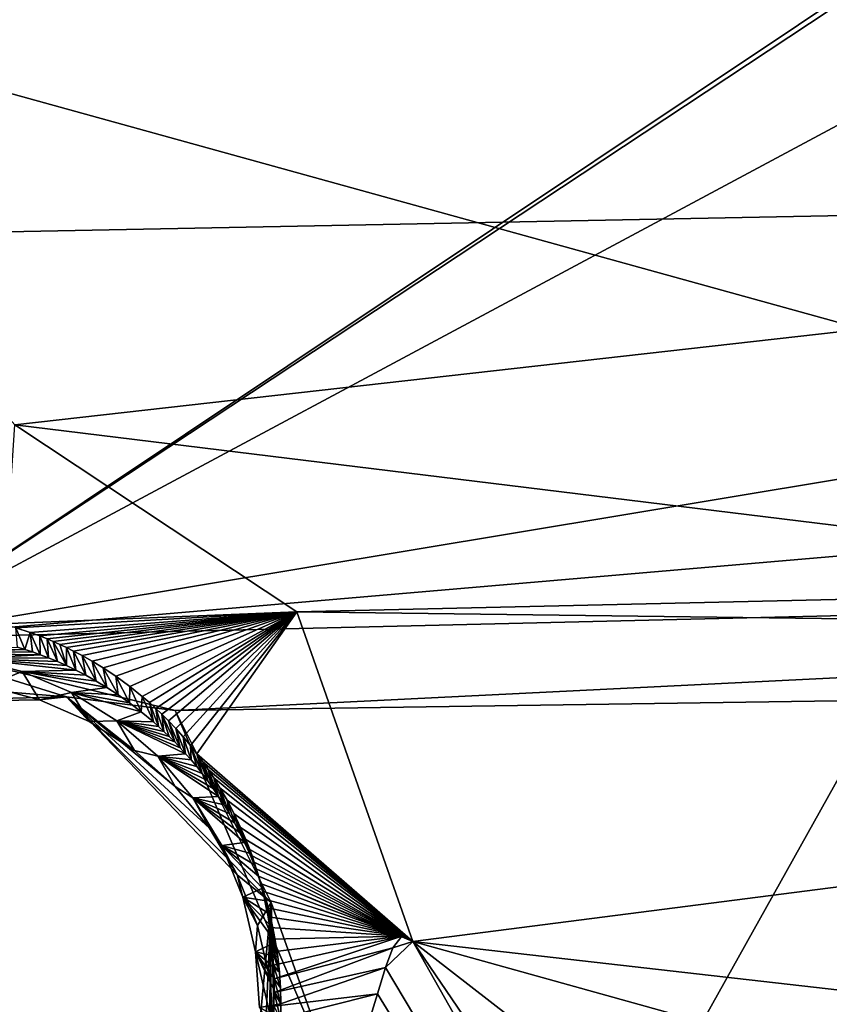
# Model space of a CAD drawing. Header units: millimetres. Extents: x -147 to 294, y -82 to 275.
# Tile 568 of 609: x 264.54 to 268.91, y 227.22 to 232.54. Entities that reach past the tile are written whole.
import ezdxf

# ---------------------------------------------------------------- set-up
doc = ezdxf.new("R2010")
doc.units = ezdxf.units.MM
doc.header["$LTSCALE"] = 67.506716
for name, color, linetype in [('1594', 7, 'CONTINUOUS'), ('2099', 7, 'CONTINUOUS'), ('2172', 7, 'CONTINUOUS'), ('2680', 7, 'CONTINUOUS'), ('2683', 7, 'CONTINUOUS'), ('2684', 7, 'CONTINUOUS'), ('2687', 7, 'CONTINUOUS'), ('2688', 7, 'CONTINUOUS'), ('556', 7, 'CONTINUOUS'), ('871', 7, 'CONTINUOUS')]:
    doc.layers.add(name, color=color, linetype=linetype)

msp = doc.modelspace()

# ---------------------------------------------------------------- linework, layer by layer
at = {"layer": '1594', "linetype": 'CONTINUOUS'}
for points in [[(266.6581, 227.5591, -14.8473), (270.946, 219.9744, -17.4406), (266.511, 227.4191, -14.8198), (266.6581, 227.5591, -14.8473)], [(266.55, 227.5243, -14.8182), (266.6581, 227.5591, -14.8473), (266.511, 227.4191, -14.8198), (266.55, 227.5243, -14.8182)], [(266.5983, 227.5887, -14.8248), (266.6581, 227.5591, -14.8473), (266.55, 227.5243, -14.8182), (266.5983, 227.5887, -14.8248)], [(266.511, 227.4191, -14.8198), (270.946, 219.9744, -17.4406), (266.4676, 227.2768, -14.825), (266.511, 227.4191, -14.8198)], [(266.4676, 227.2768, -14.825), (270.946, 219.9744, -17.4406), (266.4101, 227.0898, -14.8317), (266.4676, 227.2768, -14.825)]]:
    msp.add_3dface(points, dxfattribs=at)
at = {"layer": '2099', "linetype": 'CONTINUOUS'}
for points in [[(269.0867, 230.8648, -14.9556), (262.4185, 232.7108, -13.0145), (269.0603, 233.9639, -14.4822), (269.0867, 230.8648, -14.9556)], [(264.5095, 230.3481, -13.8589), (262.4185, 232.7108, -13.0145), (269.0867, 230.8648, -14.9556), (264.5095, 230.3481, -13.8589)], [(271.6893, 229.4693, -15.8992), (264.5095, 230.3481, -13.8589), (269.0867, 230.8648, -14.9556), (271.6893, 229.4693, -15.8992)], [(266.0329, 229.3392, -14.3967), (264.5095, 230.3481, -13.8589), (271.6893, 229.4693, -15.8992), (266.0329, 229.3392, -14.3967)], [(279.2029, 229.1708, -18.2384), (266.0329, 229.3392, -14.3967), (271.6893, 229.4693, -15.8992), (279.2029, 229.1708, -18.2384)], [(266.6581, 227.5591, -14.8473), (266.0329, 229.3392, -14.3967), (279.2029, 229.1708, -18.2384), (266.6581, 227.5591, -14.8473)], [(279.1771, 226.1317, -18.7855), (266.6581, 227.5591, -14.8473), (279.2029, 229.1708, -18.2384), (279.1771, 226.1317, -18.7855)], [(270.946, 219.9744, -17.4406), (266.6581, 227.5591, -14.8473), (271.2531, 220.8019, -17.3611), (270.946, 219.9744, -17.4406)], [(266.6581, 227.5591, -14.8473), (279.1771, 226.1317, -18.7855), (274.033, 225.5066, -17.2781), (266.6581, 227.5591, -14.8473)], [(266.6581, 227.5591, -14.8473), (274.033, 225.5066, -17.2781), (271.3782, 223.8974, -16.7932), (266.6581, 227.5591, -14.8473)], [(271.2531, 220.8019, -17.3611), (266.6581, 227.5591, -14.8473), (271.3782, 223.8974, -16.7932), (271.2531, 220.8019, -17.3611)]]:
    msp.add_3dface(points, dxfattribs=at)
at = {"layer": '2172', "linetype": 'CONTINUOUS'}
for points in [[(263.6109, 237.9574, -10.2246), (263.7775, 229.1957, -11.4653), (271.496, 234.3504, -12.6737), (263.6109, 237.9574, -10.2246)], [(271.496, 234.3504, -12.6737), (263.7775, 229.1957, -11.4653), (270.4717, 233.6233, -12.5036), (271.496, 234.3504, -12.6737)], [(270.4717, 233.6233, -12.5036), (263.7775, 229.1957, -11.4653), (269.9327, 232.4917, -12.5269), (270.4717, 233.6233, -12.5036)], [(269.9327, 232.4917, -12.5269), (263.7775, 229.1957, -11.4653), (270.6666, 230.3397, -13.0564), (269.9327, 232.4917, -12.5269)], [(263.7775, 229.1957, -11.4653), (272.8787, 229.9782, -13.7336), (270.6666, 230.3397, -13.0564), (263.7775, 229.1957, -11.4653)], [(263.7775, 229.1957, -11.4653), (282.0496, 229.6309, -16.6397), (272.8787, 229.9782, -13.7336), (263.7775, 229.1957, -11.4653)], [(263.7775, 229.1957, -11.4653), (265.3748, 228.8058, -11.9162), (282.0496, 229.6309, -16.6397), (263.7775, 229.1957, -11.4653)], [(282.0496, 229.6309, -16.6397), (265.3748, 228.8058, -11.9162), (280.9019, 229.0327, -16.3648), (282.0496, 229.6309, -16.6397)], [(265.3748, 228.8058, -11.9162), (266.2647, 226.7311, -12.4786), (280.9019, 229.0327, -16.3648), (265.3748, 228.8058, -11.9162)], [(280.9019, 229.0327, -16.3648), (266.2647, 226.7311, -12.4786), (280.2173, 228.0007, -16.325), (280.9019, 229.0327, -16.3648)], [(266.2647, 226.7311, -12.4786), (265.7912, 225.55, -12.5596), (280.2173, 228.0007, -16.325), (266.2647, 226.7311, -12.4786)], [(280.2173, 228.0007, -16.325), (265.7912, 225.55, -12.5596), (280.5661, 225.8034, -16.8461), (280.2173, 228.0007, -16.325)]]:
    msp.add_3dface(points, dxfattribs=at)
at = {"layer": '2680', "linetype": 'CONTINUOUS'}
for points in [[(263.7775, 229.1957, -11.4653), (263.137, 229.0156, -11.3405), (264.7884, 228.8801, -11.8592), (263.7775, 229.1957, -11.4653)], [(265.3748, 228.8058, -11.9162), (263.7775, 229.1957, -11.4653), (264.7884, 228.8801, -11.8592), (265.3748, 228.8058, -11.9162)], [(264.7884, 228.8801, -11.8592), (263.137, 229.0156, -11.3405), (263.1934, 228.8401, -11.468), (264.7884, 228.8801, -11.8592)], [(264.644, 228.8644, -12.0715), (263.1934, 228.8401, -11.468), (264.3587, 228.9389, -11.9852), (264.644, 228.8644, -12.0715)], [(264.7884, 228.8801, -11.8592), (263.1934, 228.8401, -11.468), (264.644, 228.8644, -12.0715), (264.7884, 228.8801, -11.8592)], [(264.9112, 228.7477, -12.1597), (264.7884, 228.8801, -11.8592), (264.644, 228.8644, -12.0715), (264.9112, 228.7477, -12.1597)], [(265.8941, 227.77, -12.3202), (265.3748, 228.8058, -11.9162), (264.7884, 228.8801, -11.8592), (265.8941, 227.77, -12.3202)], [(265.8941, 227.77, -12.3202), (264.7884, 228.8801, -11.8592), (265.7102, 227.9195, -12.4991), (265.8941, 227.77, -12.3202)], [(265.7102, 227.9195, -12.4991), (264.7884, 228.8801, -11.8592), (265.5612, 228.1718, -12.4204), (265.7102, 227.9195, -12.4991)], [(265.5612, 228.1718, -12.4204), (264.7884, 228.8801, -11.8592), (265.3756, 228.3969, -12.3364), (265.5612, 228.1718, -12.4204)], [(265.3756, 228.3969, -12.3364), (264.7884, 228.8801, -11.8592), (265.1567, 228.5908, -12.2486), (265.3756, 228.3969, -12.3364)], [(265.1567, 228.5908, -12.2486), (264.7884, 228.8801, -11.8592), (264.9112, 228.7477, -12.1597), (265.1567, 228.5908, -12.2486)], [(266.2647, 226.7311, -12.4786), (265.3748, 228.8058, -11.9162), (265.8941, 227.77, -12.3202), (266.2647, 226.7311, -12.4786)], [(265.8197, 227.6461, -12.5708), (265.8941, 227.77, -12.3202), (265.7102, 227.9195, -12.4991), (265.8197, 227.6461, -12.5708)], [(265.8726, 226.1521, -12.5724), (265.8941, 227.77, -12.3202), (265.7506, 226.2421, -12.7721), (265.8726, 226.1521, -12.5724)], [(265.7506, 226.2421, -12.7721), (265.8941, 227.77, -12.3202), (265.8372, 226.4965, -12.7553), (265.7506, 226.2421, -12.7721)], [(265.887, 227.3577, -12.6337), (265.8941, 227.77, -12.3202), (265.8197, 227.6461, -12.5708), (265.887, 227.3577, -12.6337)], [(265.8372, 226.4965, -12.7553), (265.8941, 227.77, -12.3202), (265.891, 226.7581, -12.7286), (265.8372, 226.4965, -12.7553)], [(265.8726, 226.1521, -12.5724), (266.2647, 226.7311, -12.4786), (265.8941, 227.77, -12.3202), (265.8726, 226.1521, -12.5724)], [(265.911, 227.0595, -12.6868), (265.8941, 227.77, -12.3202), (265.887, 227.3577, -12.6337), (265.911, 227.0595, -12.6868)], [(265.891, 226.7581, -12.7286), (265.8941, 227.77, -12.3202), (265.911, 227.0595, -12.6868), (265.891, 226.7581, -12.7286)]]:
    msp.add_3dface(points, dxfattribs=at)
at = {"layer": '2683', "linetype": 'CONTINUOUS'}
for points in [[(264.5492, 229.0165, -12.7211), (264.3587, 228.9389, -11.9852), (264.2665, 229.0878, -12.6408), (264.5492, 229.0165, -12.7211)], [(264.644, 228.8644, -12.0715), (264.3587, 228.9389, -11.9852), (264.5492, 229.0165, -12.7211), (264.644, 228.8644, -12.0715)], [(264.8155, 228.9035, -12.8045), (264.644, 228.8644, -12.0715), (264.5492, 229.0165, -12.7211), (264.8155, 228.9035, -12.8045)], [(264.9112, 228.7477, -12.1597), (264.644, 228.8644, -12.0715), (264.8155, 228.9035, -12.8045), (264.9112, 228.7477, -12.1597)], [(265.061, 228.7507, -12.8895), (264.9112, 228.7477, -12.1597), (264.8155, 228.9035, -12.8045), (265.061, 228.7507, -12.8895)], [(265.1567, 228.5908, -12.2486), (264.9112, 228.7477, -12.1597), (265.061, 228.7507, -12.8895), (265.1567, 228.5908, -12.2486)], [(265.2814, 228.5606, -12.9746), (265.1567, 228.5908, -12.2486), (265.061, 228.7507, -12.8895), (265.2814, 228.5606, -12.9746)], [(265.3756, 228.3969, -12.3364), (265.1567, 228.5908, -12.2486), (265.2814, 228.5606, -12.9746), (265.3756, 228.3969, -12.3364)], [(265.4719, 228.3351, -13.0585), (265.3756, 228.3969, -12.3364), (265.2814, 228.5606, -12.9746), (265.4719, 228.3351, -13.0585)], [(265.5612, 228.1718, -12.4204), (265.3756, 228.3969, -12.3364), (265.4719, 228.3351, -13.0585), (265.5612, 228.1718, -12.4204)], [(265.6272, 228.0772, -13.1392), (265.5612, 228.1718, -12.4204), (265.4719, 228.3351, -13.0585), (265.6272, 228.0772, -13.1392)], [(265.7102, 227.9195, -12.4991), (265.5612, 228.1718, -12.4204), (265.6272, 228.0772, -13.1392), (265.7102, 227.9195, -12.4991)], [(265.7401, 227.7978, -13.2133), (265.7102, 227.9195, -12.4991), (265.6272, 228.0772, -13.1392), (265.7401, 227.7978, -13.2133)], [(265.8197, 227.6461, -12.5708), (265.7102, 227.9195, -12.4991), (265.7401, 227.7978, -13.2133), (265.8197, 227.6461, -12.5708)], [(265.8085, 227.5035, -13.279), (265.8197, 227.6461, -12.5708), (265.7401, 227.7978, -13.2133), (265.8085, 227.5035, -13.279)], [(265.887, 227.3577, -12.6337), (265.8197, 227.6461, -12.5708), (265.8085, 227.5035, -13.279), (265.887, 227.3577, -12.6337)], [(265.911, 227.0595, -12.6868), (265.887, 227.3577, -12.6337), (265.8085, 227.5035, -13.279), (265.911, 227.0595, -12.6868)], [(265.8313, 227.2026, -13.3347), (265.911, 227.0595, -12.6868), (265.8085, 227.5035, -13.279), (265.8313, 227.2026, -13.3347)]]:
    msp.add_3dface(points, dxfattribs=at)
at = {"layer": '2684', "linetype": 'CONTINUOUS'}
for points in [[(264.5635, 229.1361, -12.7059), (263.233, 229.1128, -12.3877), (264.5238, 229.1484, -12.6942), (264.5635, 229.1361, -12.7059)], [(263.9742, 229.1161, -12.5654), (263.233, 229.1128, -12.3877), (264.5635, 229.1361, -12.7059), (263.9742, 229.1161, -12.5654)], [(264.6048, 229.1224, -12.7182), (263.9742, 229.1161, -12.5654), (264.5635, 229.1361, -12.7059), (264.6048, 229.1224, -12.7182)], [(264.6479, 229.107, -12.7312), (263.9742, 229.1161, -12.5654), (264.6048, 229.1224, -12.7182), (264.6479, 229.107, -12.7312)], [(264.2665, 229.0878, -12.6408), (263.9742, 229.1161, -12.5654), (264.6479, 229.107, -12.7312), (264.2665, 229.0878, -12.6408)], [(264.6928, 229.0898, -12.7449), (264.2665, 229.0878, -12.6408), (264.6479, 229.107, -12.7312), (264.6928, 229.0898, -12.7449)], [(264.7397, 229.0704, -12.7595), (264.2665, 229.0878, -12.6408), (264.6928, 229.0898, -12.7449), (264.7397, 229.0704, -12.7595)], [(264.5492, 229.0165, -12.7211), (264.2665, 229.0878, -12.6408), (264.84, 229.0241, -12.7915), (264.5492, 229.0165, -12.7211)], [(264.84, 229.0241, -12.7915), (264.2665, 229.0878, -12.6408), (264.7887, 229.0486, -12.775), (264.84, 229.0241, -12.7915)], [(264.7887, 229.0486, -12.775), (264.2665, 229.0878, -12.6408), (264.7397, 229.0704, -12.7595), (264.7887, 229.0486, -12.775)], [(264.8935, 228.9965, -12.8091), (264.5492, 229.0165, -12.7211), (264.84, 229.0241, -12.7915), (264.8935, 228.9965, -12.8091)], [(264.8155, 228.9035, -12.8045), (264.5492, 229.0165, -12.7211), (265.0072, 228.9308, -12.8476), (264.8155, 228.9035, -12.8045)], [(265.0072, 228.9308, -12.8476), (264.5492, 229.0165, -12.7211), (264.9492, 228.9656, -12.8277), (265.0072, 228.9308, -12.8476)], [(264.9492, 228.9656, -12.8277), (264.5492, 229.0165, -12.7211), (264.8935, 228.9965, -12.8091), (264.9492, 228.9656, -12.8277)], [(265.0672, 228.8918, -12.8686), (264.8155, 228.9035, -12.8045), (265.0072, 228.9308, -12.8476), (265.0672, 228.8918, -12.8686)], [(265.061, 228.7507, -12.8895), (264.8155, 228.9035, -12.8045), (265.1929, 228.7994, -12.9145), (265.061, 228.7507, -12.8895)], [(265.1929, 228.7994, -12.9145), (264.8155, 228.9035, -12.8045), (265.1292, 228.8482, -12.8909), (265.1929, 228.7994, -12.9145)], [(265.1292, 228.8482, -12.8909), (264.8155, 228.9035, -12.8045), (265.0672, 228.8918, -12.8686), (265.1292, 228.8482, -12.8909)], [(265.2583, 228.745, -12.9395), (265.061, 228.7507, -12.8895), (265.1929, 228.7994, -12.9145), (265.2583, 228.745, -12.9395)], [(265.2814, 228.5606, -12.9746), (265.061, 228.7507, -12.8895), (265.4322, 228.5733, -13.0103), (265.2814, 228.5606, -12.9746)], [(265.4322, 228.5733, -13.0103), (265.061, 228.7507, -12.8895), (265.4026, 228.6056, -12.9977), (265.4322, 228.5733, -13.0103)], [(265.4026, 228.6056, -12.9977), (265.061, 228.7507, -12.8895), (265.3733, 228.6364, -12.9855), (265.4026, 228.6056, -12.9977)], [(265.3733, 228.6364, -12.9855), (265.061, 228.7507, -12.8895), (265.3441, 228.6656, -12.9735), (265.3733, 228.6364, -12.9855)], [(265.3441, 228.6656, -12.9735), (265.061, 228.7507, -12.8895), (265.3152, 228.6933, -12.9619), (265.3441, 228.6656, -12.9735)], [(265.3152, 228.6933, -12.9619), (265.061, 228.7507, -12.8895), (265.2866, 228.7197, -12.9505), (265.3152, 228.6933, -12.9619)], [(265.2866, 228.7197, -12.9505), (265.061, 228.7507, -12.8895), (265.2583, 228.745, -12.9395), (265.2866, 228.7197, -12.9505)], [(265.462, 228.5395, -13.0232), (265.2814, 228.5606, -12.9746), (265.4322, 228.5733, -13.0103), (265.462, 228.5395, -13.0232)], [(265.4719, 228.3351, -13.0585), (265.2814, 228.5606, -12.9746), (265.6103, 228.3427, -13.092), (265.4719, 228.3351, -13.0585)], [(265.6103, 228.3427, -13.092), (265.2814, 228.5606, -12.9746), (265.581, 228.3859, -13.0777), (265.6103, 228.3427, -13.092)], [(265.581, 228.3859, -13.0777), (265.2814, 228.5606, -12.9746), (265.5513, 228.4271, -13.0636), (265.581, 228.3859, -13.0777)], [(265.5513, 228.4271, -13.0636), (265.2814, 228.5606, -12.9746), (265.5215, 228.4663, -13.0498), (265.5513, 228.4271, -13.0636)], [(265.5215, 228.4663, -13.0498), (265.2814, 228.5606, -12.9746), (265.4918, 228.5038, -13.0364), (265.5215, 228.4663, -13.0498)], [(265.4918, 228.5038, -13.0364), (265.2814, 228.5606, -12.9746), (265.462, 228.5395, -13.0232), (265.4918, 228.5038, -13.0364)], [(265.6393, 228.2973, -13.1067), (265.4719, 228.3351, -13.0585), (265.6103, 228.3427, -13.092), (265.6393, 228.2973, -13.1067)], [(265.6272, 228.0772, -13.1392), (265.4719, 228.3351, -13.0585), (265.7505, 228.093, -13.1678), (265.6272, 228.0772, -13.1392)], [(265.7505, 228.093, -13.1678), (265.4719, 228.3351, -13.0585), (265.7237, 228.1479, -13.1521), (265.7505, 228.093, -13.1678)], [(265.7237, 228.1479, -13.1521), (265.4719, 228.3351, -13.0585), (265.6963, 228.2002, -13.1367), (265.7237, 228.1479, -13.1521)], [(265.6963, 228.2002, -13.1367), (265.4719, 228.3351, -13.0585), (265.668, 228.2499, -13.1216), (265.6963, 228.2002, -13.1367)], [(265.668, 228.2499, -13.1216), (265.4719, 228.3351, -13.0585), (265.6393, 228.2973, -13.1067), (265.668, 228.2499, -13.1216)], [(265.7766, 228.0355, -13.1837), (265.6272, 228.0772, -13.1392), (265.7505, 228.093, -13.1678), (265.7766, 228.0355, -13.1837)], [(265.7401, 227.7978, -13.2133), (265.6272, 228.0772, -13.1392), (265.8473, 227.8469, -13.2324), (265.7401, 227.7978, -13.2133)], [(265.8473, 227.8469, -13.2324), (265.6272, 228.0772, -13.1392), (265.8252, 227.9126, -13.2161), (265.8473, 227.8469, -13.2324)], [(265.8252, 227.9126, -13.2161), (265.6272, 228.0772, -13.1392), (265.8017, 227.9755, -13.1999), (265.8252, 227.9126, -13.2161)], [(265.8017, 227.9755, -13.1999), (265.6272, 228.0772, -13.1392), (265.7766, 228.0355, -13.1837), (265.8017, 227.9755, -13.1999)], [(265.8682, 227.7784, -13.2489), (265.7401, 227.7978, -13.2133), (265.8473, 227.8469, -13.2324), (265.8682, 227.7784, -13.2489)], [(265.8085, 227.5035, -13.279), (265.7401, 227.7978, -13.2133), (265.9176, 227.5558, -13.2981), (265.8085, 227.5035, -13.279)], [(265.9176, 227.5558, -13.2981), (265.7401, 227.7978, -13.2133), (265.9034, 227.6331, -13.2817), (265.9176, 227.5558, -13.2981)], [(265.9034, 227.6331, -13.2817), (265.7401, 227.7978, -13.2133), (265.8871, 227.7072, -13.2654), (265.9034, 227.6331, -13.2817)], [(265.8871, 227.7072, -13.2654), (265.7401, 227.7978, -13.2133), (265.8682, 227.7784, -13.2489), (265.8871, 227.7072, -13.2654)], [(265.9295, 227.4757, -13.3143), (265.8085, 227.5035, -13.279), (265.9176, 227.5558, -13.2981), (265.9295, 227.4757, -13.3143)], [(265.8313, 227.2026, -13.3347), (265.8085, 227.5035, -13.279), (265.9462, 227.2235, -13.3604), (265.8313, 227.2026, -13.3347)], [(265.9462, 227.2235, -13.3604), (265.8085, 227.5035, -13.279), (265.9439, 227.3096, -13.3455), (265.9462, 227.2235, -13.3604)], [(265.9439, 227.3096, -13.3455), (265.8085, 227.5035, -13.279), (265.9385, 227.3934, -13.3302), (265.9439, 227.3096, -13.3455)], [(265.9385, 227.3934, -13.3302), (265.8085, 227.5035, -13.279), (265.9295, 227.4757, -13.3143), (265.9385, 227.3934, -13.3302)], [(265.9452, 227.1356, -13.3749), (265.8313, 227.2026, -13.3347), (265.9462, 227.2235, -13.3604), (265.9452, 227.1356, -13.3749)]]:
    msp.add_3dface(points, dxfattribs=at)
at = {"layer": '2687', "linetype": 'CONTINUOUS'}
for points in [[(264.5095, 230.3481, -13.8589), (266.0329, 229.3392, -14.3967), (264.4402, 229.2745, -13.1147), (264.5095, 230.3481, -13.8589)], [(264.4402, 229.2745, -13.1147), (266.0329, 229.3392, -14.3967), (264.5152, 229.2532, -13.1403), (264.4402, 229.2745, -13.1147)], [(264.5152, 229.2532, -13.1403), (266.0329, 229.3392, -14.3967), (264.5938, 229.2274, -13.1676), (264.5152, 229.2532, -13.1403)], [(264.5938, 229.2274, -13.1676), (266.0329, 229.3392, -14.3967), (264.645, 229.2086, -13.1858), (264.5938, 229.2274, -13.1676)], [(264.645, 229.2086, -13.1858), (266.0329, 229.3392, -14.3967), (264.684, 229.1931, -13.1997), (264.645, 229.2086, -13.1858)], [(264.684, 229.1931, -13.1997), (266.0329, 229.3392, -14.3967), (264.7174, 229.1791, -13.2117), (264.684, 229.1931, -13.1997)], [(264.7174, 229.1791, -13.2117), (266.0329, 229.3392, -14.3967), (264.753, 229.1633, -13.2247), (264.7174, 229.1791, -13.2117)], [(264.753, 229.1633, -13.2247), (266.0329, 229.3392, -14.3967), (264.7887, 229.1466, -13.2378), (264.753, 229.1633, -13.2247)], [(264.7887, 229.1466, -13.2378), (266.0329, 229.3392, -14.3967), (264.8276, 229.1274, -13.2522), (264.7887, 229.1466, -13.2378)], [(264.8276, 229.1274, -13.2522), (266.0329, 229.3392, -14.3967), (264.8745, 229.1028, -13.2698), (264.8276, 229.1274, -13.2522)], [(264.8745, 229.1028, -13.2698), (266.0329, 229.3392, -14.3967), (264.9276, 229.0729, -13.2901), (264.8745, 229.1028, -13.2698)], [(264.9276, 229.0729, -13.2901), (266.0329, 229.3392, -14.3967), (264.9868, 229.0369, -13.3131), (264.9276, 229.0729, -13.2901)], [(264.9868, 229.0369, -13.3131), (266.0329, 229.3392, -14.3967), (265.0551, 228.9916, -13.3399), (264.9868, 229.0369, -13.3131)], [(265.0551, 228.9916, -13.3399), (266.0329, 229.3392, -14.3967), (265.1301, 228.9368, -13.3702), (265.0551, 228.9916, -13.3399)], [(265.1301, 228.9368, -13.3702), (266.0329, 229.3392, -14.3967), (265.1979, 228.8823, -13.3984), (265.1301, 228.9368, -13.3702)], [(265.1979, 228.8823, -13.3984), (266.0329, 229.3392, -14.3967), (265.2366, 228.8488, -13.4149), (265.1979, 228.8823, -13.3984)], [(265.2366, 228.8488, -13.4149), (266.0329, 229.3392, -14.3967), (265.2708, 228.8177, -13.4296), (265.2366, 228.8488, -13.4149)], [(265.2708, 228.8177, -13.4296), (266.0329, 229.3392, -14.3967), (265.304, 228.7861, -13.444), (265.2708, 228.8177, -13.4296)], [(265.304, 228.7861, -13.444), (266.0329, 229.3392, -14.3967), (265.3396, 228.7504, -13.4597), (265.304, 228.7861, -13.444)], [(265.3396, 228.7504, -13.4597), (266.0329, 229.3392, -14.3967), (265.3786, 228.7091, -13.4771), (265.3396, 228.7504, -13.4597)], [(265.3786, 228.7091, -13.4771), (266.0329, 229.3392, -14.3967), (265.4186, 228.6641, -13.4953), (265.3786, 228.7091, -13.4771)], [(265.4186, 228.6641, -13.4953), (266.0329, 229.3392, -14.3967), (265.4576, 228.6175, -13.5133), (265.4186, 228.6641, -13.4953)], [(265.4576, 228.6175, -13.5133), (266.0329, 229.3392, -14.3967), (265.4935, 228.5718, -13.5304), (265.4576, 228.6175, -13.5133)], [(266.0329, 229.3392, -14.3967), (266.6581, 227.5591, -14.8473), (265.4935, 228.5718, -13.5304), (266.0329, 229.3392, -14.3967)], [(265.4935, 228.5718, -13.5304), (266.6581, 227.5591, -14.8473), (265.5249, 228.5295, -13.5458), (265.4935, 228.5718, -13.5304)], [(265.5249, 228.5295, -13.5458), (266.6581, 227.5591, -14.8473), (265.5541, 228.488, -13.5604), (265.5249, 228.5295, -13.5458)], [(265.5541, 228.488, -13.5604), (266.6581, 227.5591, -14.8473), (265.5841, 228.4429, -13.5756), (265.5541, 228.488, -13.5604)], [(265.5841, 228.4429, -13.5756), (266.6581, 227.5591, -14.8473), (265.6175, 228.3891, -13.593), (265.5841, 228.4429, -13.5756)], [(265.6175, 228.3891, -13.593), (266.6581, 227.5591, -14.8473), (265.6556, 228.3227, -13.6135), (265.6175, 228.3891, -13.593)], [(265.6556, 228.3227, -13.6135), (266.6581, 227.5591, -14.8473), (265.6942, 228.2488, -13.6352), (265.6556, 228.3227, -13.6135)], [(265.6942, 228.2488, -13.6352), (266.6581, 227.5591, -14.8473), (265.729, 228.1751, -13.6558), (265.6942, 228.2488, -13.6352)], [(265.729, 228.1751, -13.6558), (266.6581, 227.5591, -14.8473), (265.7567, 228.11, -13.6732), (265.729, 228.1751, -13.6558)], [(265.7567, 228.11, -13.6732), (266.6581, 227.5591, -14.8473), (265.778, 228.0552, -13.6873), (265.7567, 228.11, -13.6732)], [(265.778, 228.0552, -13.6873), (266.6581, 227.5591, -14.8473), (265.7904, 228.021, -13.6958), (265.778, 228.0552, -13.6873)], [(265.7904, 228.021, -13.6958), (266.6581, 227.5591, -14.8473), (265.8021, 227.9871, -13.704), (265.7904, 228.021, -13.6958)], [(265.8021, 227.9871, -13.704), (266.6581, 227.5591, -14.8473), (265.8136, 227.9516, -13.7123), (265.8021, 227.9871, -13.704)], [(265.8136, 227.9516, -13.7123), (266.6581, 227.5591, -14.8473), (265.8254, 227.9126, -13.7213), (265.8136, 227.9516, -13.7123)], [(266.6581, 227.5591, -14.8473), (266.5983, 227.5887, -14.8248), (265.8254, 227.9126, -13.7213), (266.6581, 227.5591, -14.8473)], [(265.8254, 227.9126, -13.7213), (266.5983, 227.5887, -14.8248), (265.8367, 227.8722, -13.7303), (265.8254, 227.9126, -13.7213)], [(265.8367, 227.8722, -13.7303), (266.5983, 227.5887, -14.8248), (265.8473, 227.8312, -13.7392), (265.8367, 227.8722, -13.7303)], [(265.8473, 227.8312, -13.7392), (266.5983, 227.5887, -14.8248), (265.8575, 227.7884, -13.7481), (265.8473, 227.8312, -13.7392)], [(265.8575, 227.7884, -13.7481), (266.5983, 227.5887, -14.8248), (265.8674, 227.7424, -13.7574), (265.8575, 227.7884, -13.7481)], [(265.8674, 227.7424, -13.7574), (266.5983, 227.5887, -14.8248), (265.877, 227.6918, -13.7672), (265.8674, 227.7424, -13.7574)], [(265.877, 227.6918, -13.7672), (266.5983, 227.5887, -14.8248), (265.8862, 227.6352, -13.7777), (265.877, 227.6918, -13.7672)], [(265.8862, 227.6352, -13.7777), (266.5983, 227.5887, -14.8248), (265.8947, 227.5723, -13.789), (265.8862, 227.6352, -13.7777)], [(265.8947, 227.5723, -13.789), (266.5983, 227.5887, -14.8248), (265.9017, 227.5042, -13.8006), (265.8947, 227.5723, -13.789)], [(265.9017, 227.5042, -13.8006), (266.5983, 227.5887, -14.8248), (265.9068, 227.4324, -13.8121), (265.9017, 227.5042, -13.8006)], [(265.9068, 227.4324, -13.8121), (266.5983, 227.5887, -14.8248), (265.9096, 227.3584, -13.8232), (265.9068, 227.4324, -13.8121)], [(266.5983, 227.5887, -14.8248), (266.55, 227.5243, -14.8182), (265.9096, 227.3584, -13.8232), (266.5983, 227.5887, -14.8248)], [(265.9096, 227.3584, -13.8232), (266.55, 227.5243, -14.8182), (265.9098, 227.2837, -13.8335), (265.9096, 227.3584, -13.8232)], [(266.55, 227.5243, -14.8182), (266.511, 227.4191, -14.8198), (265.9098, 227.2837, -13.8335), (266.55, 227.5243, -14.8182)], [(266.511, 227.4191, -14.8198), (266.4676, 227.2768, -14.825), (265.9076, 227.2094, -13.8428), (266.511, 227.4191, -14.8198)], [(265.9098, 227.2837, -13.8335), (266.511, 227.4191, -14.8198), (265.9076, 227.2094, -13.8428), (265.9098, 227.2837, -13.8335)], [(266.4676, 227.2768, -14.825), (266.4101, 227.0898, -14.8317), (265.9029, 227.1346, -13.8513), (266.4676, 227.2768, -14.825)], [(265.9076, 227.2094, -13.8428), (266.4676, 227.2768, -14.825), (265.9029, 227.1346, -13.8513), (265.9076, 227.2094, -13.8428)]]:
    msp.add_3dface(points, dxfattribs=at)
at = {"layer": '2688', "linetype": 'CONTINUOUS'}
for points in [[(264.5635, 229.1361, -12.7059), (264.5238, 229.1484, -12.6942), (264.5152, 229.2532, -13.1403), (264.5635, 229.1361, -12.7059)], [(264.5635, 229.1361, -12.7059), (264.5152, 229.2532, -13.1403), (264.5938, 229.2274, -13.1676), (264.5635, 229.1361, -12.7059)], [(264.6048, 229.1224, -12.7182), (264.5635, 229.1361, -12.7059), (264.5938, 229.2274, -13.1676), (264.6048, 229.1224, -12.7182)], [(264.6479, 229.107, -12.7312), (264.6048, 229.1224, -12.7182), (264.5938, 229.2274, -13.1676), (264.6479, 229.107, -12.7312)], [(264.6479, 229.107, -12.7312), (264.5938, 229.2274, -13.1676), (264.645, 229.2086, -13.1858), (264.6479, 229.107, -12.7312)], [(264.6928, 229.0898, -12.7449), (264.6479, 229.107, -12.7312), (264.645, 229.2086, -13.1858), (264.6928, 229.0898, -12.7449)], [(264.6928, 229.0898, -12.7449), (264.645, 229.2086, -13.1858), (264.684, 229.1931, -13.1997), (264.6928, 229.0898, -12.7449)], [(264.7397, 229.0704, -12.7595), (264.6928, 229.0898, -12.7449), (264.684, 229.1931, -13.1997), (264.7397, 229.0704, -12.7595)], [(264.7397, 229.0704, -12.7595), (264.684, 229.1931, -13.1997), (264.7174, 229.1791, -13.2117), (264.7397, 229.0704, -12.7595)], [(264.7887, 229.0486, -12.775), (264.7397, 229.0704, -12.7595), (264.7174, 229.1791, -13.2117), (264.7887, 229.0486, -12.775)], [(264.7887, 229.0486, -12.775), (264.7174, 229.1791, -13.2117), (264.753, 229.1633, -13.2247), (264.7887, 229.0486, -12.775)], [(264.7887, 229.0486, -12.775), (264.753, 229.1633, -13.2247), (264.7887, 229.1466, -13.2378), (264.7887, 229.0486, -12.775)], [(264.84, 229.0241, -12.7915), (264.7887, 229.0486, -12.775), (264.7887, 229.1466, -13.2378), (264.84, 229.0241, -12.7915)], [(264.84, 229.0241, -12.7915), (264.7887, 229.1466, -13.2378), (264.8276, 229.1274, -13.2522), (264.84, 229.0241, -12.7915)], [(264.8935, 228.9965, -12.8091), (264.84, 229.0241, -12.7915), (264.8276, 229.1274, -13.2522), (264.8935, 228.9965, -12.8091)], [(264.8935, 228.9965, -12.8091), (264.8276, 229.1274, -13.2522), (264.8745, 229.1028, -13.2698), (264.8935, 228.9965, -12.8091)], [(264.9492, 228.9656, -12.8277), (264.8935, 228.9965, -12.8091), (264.8745, 229.1028, -13.2698), (264.9492, 228.9656, -12.8277)], [(264.9492, 228.9656, -12.8277), (264.8745, 229.1028, -13.2698), (264.9276, 229.0729, -13.2901), (264.9492, 228.9656, -12.8277)], [(265.0072, 228.9308, -12.8476), (264.9492, 228.9656, -12.8277), (264.9276, 229.0729, -13.2901), (265.0072, 228.9308, -12.8476)], [(265.0072, 228.9308, -12.8476), (264.9276, 229.0729, -13.2901), (264.9868, 229.0369, -13.3131), (265.0072, 228.9308, -12.8476)], [(265.0672, 228.8918, -12.8686), (265.0072, 228.9308, -12.8476), (264.9868, 229.0369, -13.3131), (265.0672, 228.8918, -12.8686)], [(265.0672, 228.8918, -12.8686), (264.9868, 229.0369, -13.3131), (265.0551, 228.9916, -13.3399), (265.0672, 228.8918, -12.8686)], [(265.1292, 228.8482, -12.8909), (265.0672, 228.8918, -12.8686), (265.0551, 228.9916, -13.3399), (265.1292, 228.8482, -12.8909)], [(265.1292, 228.8482, -12.8909), (265.0551, 228.9916, -13.3399), (265.1301, 228.9368, -13.3702), (265.1292, 228.8482, -12.8909)], [(265.1929, 228.7994, -12.9145), (265.1292, 228.8482, -12.8909), (265.1301, 228.9368, -13.3702), (265.1929, 228.7994, -12.9145)], [(265.1929, 228.7994, -12.9145), (265.1301, 228.9368, -13.3702), (265.1979, 228.8823, -13.3984), (265.1929, 228.7994, -12.9145)], [(265.2583, 228.745, -12.9395), (265.1929, 228.7994, -12.9145), (265.1979, 228.8823, -13.3984), (265.2583, 228.745, -12.9395)], [(265.2583, 228.745, -12.9395), (265.1979, 228.8823, -13.3984), (265.2366, 228.8488, -13.4149), (265.2583, 228.745, -12.9395)], [(265.2866, 228.7197, -12.9505), (265.2583, 228.745, -12.9395), (265.2366, 228.8488, -13.4149), (265.2866, 228.7197, -12.9505)], [(265.2866, 228.7197, -12.9505), (265.2366, 228.8488, -13.4149), (265.2708, 228.8177, -13.4296), (265.2866, 228.7197, -12.9505)], [(265.3152, 228.6933, -12.9619), (265.2866, 228.7197, -12.9505), (265.2708, 228.8177, -13.4296), (265.3152, 228.6933, -12.9619)], [(265.3152, 228.6933, -12.9619), (265.2708, 228.8177, -13.4296), (265.304, 228.7861, -13.444), (265.3152, 228.6933, -12.9619)], [(265.3733, 228.6364, -12.9855), (265.3441, 228.6656, -12.9735), (265.304, 228.7861, -13.444), (265.3733, 228.6364, -12.9855)], [(265.3733, 228.6364, -12.9855), (265.304, 228.7861, -13.444), (265.3396, 228.7504, -13.4597), (265.3733, 228.6364, -12.9855)], [(265.3441, 228.6656, -12.9735), (265.3152, 228.6933, -12.9619), (265.304, 228.7861, -13.444), (265.3441, 228.6656, -12.9735)], [(265.4026, 228.6056, -12.9977), (265.3733, 228.6364, -12.9855), (265.3396, 228.7504, -13.4597), (265.4026, 228.6056, -12.9977)], [(265.4026, 228.6056, -12.9977), (265.3396, 228.7504, -13.4597), (265.3786, 228.7091, -13.4771), (265.4026, 228.6056, -12.9977)], [(265.4322, 228.5733, -13.0103), (265.4026, 228.6056, -12.9977), (265.3786, 228.7091, -13.4771), (265.4322, 228.5733, -13.0103)], [(265.4322, 228.5733, -13.0103), (265.3786, 228.7091, -13.4771), (265.4186, 228.6641, -13.4953), (265.4322, 228.5733, -13.0103)], [(265.462, 228.5395, -13.0232), (265.4322, 228.5733, -13.0103), (265.4186, 228.6641, -13.4953), (265.462, 228.5395, -13.0232)], [(265.462, 228.5395, -13.0232), (265.4186, 228.6641, -13.4953), (265.4576, 228.6175, -13.5133), (265.462, 228.5395, -13.0232)], [(265.5215, 228.4663, -13.0498), (265.4918, 228.5038, -13.0364), (265.4576, 228.6175, -13.5133), (265.5215, 228.4663, -13.0498)], [(265.5215, 228.4663, -13.0498), (265.4576, 228.6175, -13.5133), (265.4935, 228.5718, -13.5304), (265.5215, 228.4663, -13.0498)], [(265.4918, 228.5038, -13.0364), (265.462, 228.5395, -13.0232), (265.4576, 228.6175, -13.5133), (265.4918, 228.5038, -13.0364)], [(265.5513, 228.4271, -13.0636), (265.5215, 228.4663, -13.0498), (265.4935, 228.5718, -13.5304), (265.5513, 228.4271, -13.0636)], [(265.5513, 228.4271, -13.0636), (265.4935, 228.5718, -13.5304), (265.5249, 228.5295, -13.5458), (265.5513, 228.4271, -13.0636)], [(265.581, 228.3859, -13.0777), (265.5513, 228.4271, -13.0636), (265.5249, 228.5295, -13.5458), (265.581, 228.3859, -13.0777)], [(265.581, 228.3859, -13.0777), (265.5249, 228.5295, -13.5458), (265.5541, 228.488, -13.5604), (265.581, 228.3859, -13.0777)], [(265.6103, 228.3427, -13.092), (265.581, 228.3859, -13.0777), (265.5541, 228.488, -13.5604), (265.6103, 228.3427, -13.092)], [(265.6103, 228.3427, -13.092), (265.5541, 228.488, -13.5604), (265.5841, 228.4429, -13.5756), (265.6103, 228.3427, -13.092)], [(265.6393, 228.2973, -13.1067), (265.6103, 228.3427, -13.092), (265.5841, 228.4429, -13.5756), (265.6393, 228.2973, -13.1067)], [(265.6393, 228.2973, -13.1067), (265.5841, 228.4429, -13.5756), (265.6175, 228.3891, -13.593), (265.6393, 228.2973, -13.1067)], [(265.668, 228.2499, -13.1216), (265.6393, 228.2973, -13.1067), (265.6175, 228.3891, -13.593), (265.668, 228.2499, -13.1216)], [(265.668, 228.2499, -13.1216), (265.6175, 228.3891, -13.593), (265.6556, 228.3227, -13.6135), (265.668, 228.2499, -13.1216)], [(265.6963, 228.2002, -13.1367), (265.668, 228.2499, -13.1216), (265.6556, 228.3227, -13.6135), (265.6963, 228.2002, -13.1367)], [(265.6963, 228.2002, -13.1367), (265.6556, 228.3227, -13.6135), (265.6942, 228.2488, -13.6352), (265.6963, 228.2002, -13.1367)], [(265.7505, 228.093, -13.1678), (265.7237, 228.1479, -13.1521), (265.6942, 228.2488, -13.6352), (265.7505, 228.093, -13.1678)], [(265.7505, 228.093, -13.1678), (265.6942, 228.2488, -13.6352), (265.729, 228.1751, -13.6558), (265.7505, 228.093, -13.1678)], [(265.7237, 228.1479, -13.1521), (265.6963, 228.2002, -13.1367), (265.6942, 228.2488, -13.6352), (265.7237, 228.1479, -13.1521)], [(265.7766, 228.0355, -13.1837), (265.7505, 228.093, -13.1678), (265.729, 228.1751, -13.6558), (265.7766, 228.0355, -13.1837)], [(265.7766, 228.0355, -13.1837), (265.729, 228.1751, -13.6558), (265.7567, 228.11, -13.6732), (265.7766, 228.0355, -13.1837)], [(265.8017, 227.9755, -13.1999), (265.7766, 228.0355, -13.1837), (265.7567, 228.11, -13.6732), (265.8017, 227.9755, -13.1999)], [(265.8017, 227.9755, -13.1999), (265.7567, 228.11, -13.6732), (265.778, 228.0552, -13.6873), (265.8017, 227.9755, -13.1999)], [(265.8252, 227.9126, -13.2161), (265.8017, 227.9755, -13.1999), (265.778, 228.0552, -13.6873), (265.8252, 227.9126, -13.2161)], [(265.8252, 227.9126, -13.2161), (265.778, 228.0552, -13.6873), (265.7904, 228.021, -13.6958), (265.8252, 227.9126, -13.2161)], [(265.8252, 227.9126, -13.2161), (265.7904, 228.021, -13.6958), (265.8021, 227.9871, -13.704), (265.8252, 227.9126, -13.2161)], [(265.8473, 227.8469, -13.2324), (265.8252, 227.9126, -13.2161), (265.8021, 227.9871, -13.704), (265.8473, 227.8469, -13.2324)], [(265.8473, 227.8469, -13.2324), (265.8021, 227.9871, -13.704), (265.8136, 227.9516, -13.7123), (265.8473, 227.8469, -13.2324)], [(265.8473, 227.8469, -13.2324), (265.8136, 227.9516, -13.7123), (265.8254, 227.9126, -13.7213), (265.8473, 227.8469, -13.2324)], [(265.8682, 227.7784, -13.2489), (265.8473, 227.8469, -13.2324), (265.8254, 227.9126, -13.7213), (265.8682, 227.7784, -13.2489)], [(265.8682, 227.7784, -13.2489), (265.8254, 227.9126, -13.7213), (265.8367, 227.8722, -13.7303), (265.8682, 227.7784, -13.2489)], [(265.8682, 227.7784, -13.2489), (265.8367, 227.8722, -13.7303), (265.8473, 227.8312, -13.7392), (265.8682, 227.7784, -13.2489)], [(265.8871, 227.7072, -13.2654), (265.8682, 227.7784, -13.2489), (265.8473, 227.8312, -13.7392), (265.8871, 227.7072, -13.2654)], [(265.8871, 227.7072, -13.2654), (265.8473, 227.8312, -13.7392), (265.8575, 227.7884, -13.7481), (265.8871, 227.7072, -13.2654)], [(265.9034, 227.6331, -13.2817), (265.8871, 227.7072, -13.2654), (265.8575, 227.7884, -13.7481), (265.9034, 227.6331, -13.2817)], [(265.9034, 227.6331, -13.2817), (265.8575, 227.7884, -13.7481), (265.8674, 227.7424, -13.7574), (265.9034, 227.6331, -13.2817)], [(265.9034, 227.6331, -13.2817), (265.8674, 227.7424, -13.7574), (265.877, 227.6918, -13.7672), (265.9034, 227.6331, -13.2817)], [(265.9176, 227.5558, -13.2981), (265.9034, 227.6331, -13.2817), (265.877, 227.6918, -13.7672), (265.9176, 227.5558, -13.2981)], [(265.9176, 227.5558, -13.2981), (265.877, 227.6918, -13.7672), (265.8862, 227.6352, -13.7777), (265.9176, 227.5558, -13.2981)], [(265.9295, 227.4757, -13.3143), (265.9176, 227.5558, -13.2981), (265.8862, 227.6352, -13.7777), (265.9295, 227.4757, -13.3143)], [(265.9295, 227.4757, -13.3143), (265.8862, 227.6352, -13.7777), (265.8947, 227.5723, -13.789), (265.9295, 227.4757, -13.3143)], [(265.9385, 227.3934, -13.3302), (265.9295, 227.4757, -13.3143), (265.8947, 227.5723, -13.789), (265.9385, 227.3934, -13.3302)], [(265.9385, 227.3934, -13.3302), (265.8947, 227.5723, -13.789), (265.9017, 227.5042, -13.8006), (265.9385, 227.3934, -13.3302)], [(265.9385, 227.3934, -13.3302), (265.9017, 227.5042, -13.8006), (265.9068, 227.4324, -13.8121), (265.9385, 227.3934, -13.3302)], [(265.9439, 227.3096, -13.3455), (265.9385, 227.3934, -13.3302), (265.9068, 227.4324, -13.8121), (265.9439, 227.3096, -13.3455)], [(265.9439, 227.3096, -13.3455), (265.9068, 227.4324, -13.8121), (265.9096, 227.3584, -13.8232), (265.9439, 227.3096, -13.3455)], [(265.9462, 227.2235, -13.3604), (265.9439, 227.3096, -13.3455), (265.9096, 227.3584, -13.8232), (265.9462, 227.2235, -13.3604)], [(265.9462, 227.2235, -13.3604), (265.9096, 227.3584, -13.8232), (265.9098, 227.2837, -13.8335), (265.9462, 227.2235, -13.3604)], [(265.9452, 227.1356, -13.3749), (265.9098, 227.2837, -13.8335), (265.9076, 227.2094, -13.8428), (265.9452, 227.1356, -13.3749)], [(265.9452, 227.1356, -13.3749), (265.9462, 227.2235, -13.3604), (265.9098, 227.2837, -13.8335), (265.9452, 227.1356, -13.3749)]]:
    msp.add_3dface(points, dxfattribs=at)
at = {"layer": '556', "linetype": 'CONTINUOUS'}
for points in [[(275.5593, 240.2651, -36.1212), (289.5876, 244.1441, -33.9631), (262.8979, 217.597, -42.8457), (275.5593, 240.2651, -36.1212)], [(289.5876, 244.1441, -33.9631), (292.0149, 230.39, -37.5033), (262.8979, 217.597, -42.8457), (289.5876, 244.1441, -33.9631)], [(261.5082, 237.5115, -37.2259), (275.5593, 240.2651, -36.1212), (262.8979, 217.597, -42.8457), (261.5082, 237.5115, -37.2259)], [(292.0149, 230.39, -37.5033), (292.6028, 216.4034, -40.8964), (262.8979, 217.597, -42.8457), (292.0149, 230.39, -37.5033)]]:
    msp.add_3dface(points, dxfattribs=at)
at = {"layer": '871', "linetype": 'CONTINUOUS'}
for points in [[(258.5558, 231.2743, -37.6522), (277.3847, 252.8882, -29.0322), (248.3345, 241.4576, -34.1554), (258.5558, 231.2743, -37.6522)], [(288.8419, 231.8653, -35.2357), (277.3847, 252.8882, -29.0322), (258.5558, 231.2743, -37.6522), (288.8419, 231.8653, -35.2357)], [(262.1082, 217.339, -41.3386), (288.8419, 231.8653, -35.2357), (258.5558, 231.2743, -37.6522), (262.1082, 217.339, -41.3386)], [(290.0825, 208.2019, -40.991), (288.8419, 231.8653, -35.2357), (262.1082, 217.339, -41.3386), (290.0825, 208.2019, -40.991)]]:
    msp.add_3dface(points, dxfattribs=at)

doc.saveas('drawing.dxf')
